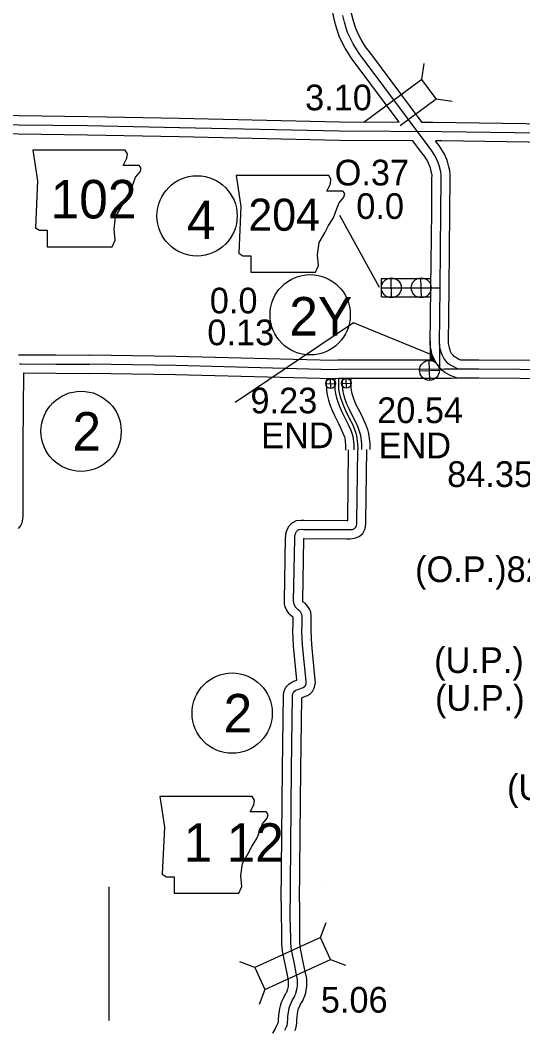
# Model space of a CAD drawing. Extents: x 31699 to 244310, y -8841 to 11474.
# Drawn here: x 131398 to 131949, y 104 to 1211 of the extents above; entities that cross this region are included whole.
import ezdxf

# ---------------------------------------------------------------- set-up
doc = ezdxf.new("R2010")
doc.units = 0
for name, color, linetype in [('B_Logo', 7, 'Continuous'), ('Default', 7, 'Continuous'), ('G-ANNO-TEXT', 7, 'Continuous'), ('Level 21', 7, 'Continuous'), ('Level 55', 7, 'Continuous'), ('Level 57', 7, 'Continuous'), ('R_Border Notes', 7, 'Continuous'), ('R_XS_EARTHWORK_STAGE1', 7, 'Continuous'), ('R_XS_EARTHWORK_STAGE2', 7, 'Continuous'), ('S_AREA_CALC', 7, 'Continuous'), ('S_WALL', 7, 'Continuous'), ('S_WALL_ANNOT', 7, 'Continuous')]:
    doc.layers.add(name, color=color, linetype=linetype)

msp = doc.modelspace()

# ---------------------------------------------------------------- linework, layer by layer
at = {"layer": 'B_Logo'}
msp.add_line((131763.5, 878.9), (131633.5, 791.8), dxfattribs=at)
for points in [[(131990.9, 827.6), (131900.9, 828.2), (131882.3, 828.2), (131879.5, 828.4), (131876.8, 829.1), (131874.1, 830.3), (131871.9, 831.6), (131869.1, 833.1), (131867.1, 834.6), (131864.7, 837.3), (131862.6, 840.3), (131861, 843.4), (131859.9, 845.8), (131859, 849.2), (131858.1, 852.8), (131857.7, 856.2), (131858.4, 917.5), (131859.3, 1000.9), (131859.5, 1037.3), (131859.6, 1041.4), (131859.3, 1044.3), (131858.5, 1047.5), (131857.4, 1051.7), (131856.4, 1054.7), (131854.3, 1059.6), (131852, 1063.6), (131849.3, 1067.6), (131846.3, 1071.5), (131774.2, 1168.4), (131772, 1171.4), (131769.6, 1174.4), (131767.1, 1178.3), (131763.1, 1185.1), (131759.8, 1191.7), (131757, 1197.3), (131755.3, 1202.2), (131753.4, 1208.7), (131751.7, 1216.1)], [(131471.8, 1095), (131396.2, 1095.9), (131219.8, 1099.1), (131131.9, 1100.8)], [(131993.6, 1086.6), (131860.5, 1088.6), (131748.1, 1089.1), (131572.5, 1093), (131471.8, 1095)], [(131794.1, 917.5), (131858.4, 917.5)], [(131857.7, 856.2), (131857.7, 828.1)], [(131397.1, 834), (131398.9, 834.1), (131437, 833.8)], [(131437, 833.8), (131473.8, 833.6)], [(131882.3, 828.2), (131870.9, 828.1), (131863.2, 828.1), (131746.6, 828), (131741.1, 827.6), (131568.4, 832.2), (131473.8, 833.6)], [(131747, 818), (131746.9, 814.8), (131747.1, 806.3), (131747.7, 802.5), (131748.8, 798), (131750.1, 793.9), (131752.3, 788), (131754.5, 783.1), (131758.8, 774.7), (131761.8, 768.8), (131764.3, 763.1), (131766.1, 758.1), (131766.9, 755.1), (131768, 746.2), (131768.1, 739.9)], [(131710.9, 481.5), (131711.4, 483.1), (131711.6, 484.7), (131711.4, 486.2), (131707.6, 525.5), (131707.2, 533.3), (131706.9, 541.1), (131707.1, 549.1), (131707.1, 557.3), (131706.9, 559.2), (131706.2, 560.8), (131705.2, 562.1), (131703.8, 563.7), (131702.7, 564.4), (131701.4, 565.7), (131700.4, 566.6), (131699.6, 567.7), (131698.9, 568.9), (131698.2, 570.4), (131697.9, 572.3), (131697.7, 574.4), (131698.9, 642.3), (131699.1, 645.1), (131699.3, 647), (131700, 648.9), (131700.9, 650.4), (131702.3, 651.8), (131703.8, 652.6), (131706, 652.8), (131708.5, 652.6), (131756.3, 652.3), (131759.3, 652.3), (131762.3, 652.6), (131764.4, 653.4), (131765.8, 654.6), (131766.7, 656.2), (131767.1, 659.4), (131767.1, 661.6), (131768.1, 739.9)], [(131693.9, 221.4), (131695.6, 389.6), (131696.6, 470.6), (131696.9, 472.4), (131697.6, 473.9), (131698.8, 475.2), (131700.2, 476.1), (131702, 477), (131704.4, 477.9), (131708.3, 479.3), (131709.8, 480.2), (131710.9, 481.5)], [(131693.9, 221.4), (131694.3, 198.8), (131695, 191.6), (131698.2, 176.2), (131700.3, 165.8), (131701.8, 159), (131701.8, 152.2), (131701.4, 149.3), (131699.5, 142.3)], [(131688, 103.6), (131689.8, 107.2), (131690.6, 109), (131691.1, 110.5), (131691.2, 112.6), (131691.3, 114.7), (131691.5, 118.8), (131692.1, 122.9), (131692.6, 125.5), (131693, 128), (131693.8, 130.7), (131695.4, 134.3), (131696.7, 136.8), (131698.8, 140.1), (131699.5, 142.3)]]:
    msp.add_lwpolyline(points, dxfattribs=at)
at = {"layer": 'Default'}
msp.add_line((131495.1, 260.5), (131495.1, 114.2), dxfattribs=at)
at = {"layer": 'G-ANNO-TEXT'}
msp.add_line((131748, 997), (131791.7, 918), dxfattribs=at)
for points in [[(131411.6, 1068.5), (131416.7, 1034.6), (131414.5, 983.3), (131419, 980.5), (131427.4, 980.5), (131427.4, 962.5), (131498.5, 962.5), (131501.9, 969.8), (131500.8, 981.6), (131502.4, 995.2), (131508.6, 1005.9), (131512.6, 1013.8), (131518.2, 1022.2), (131521.6, 1031.3), (131524.4, 1038.6), (131529.5, 1044.8), (131530.6, 1048.7), (131528.4, 1051.6), (131510.9, 1051.6), (131514.8, 1059.5), (131515.4, 1064.5), (131513.1, 1068.4)], [(131634.9, 1040.5), (131640, 1006.7), (131637.7, 955.3), (131642.2, 952.5), (131650.7, 952.5), (131650.7, 934.5), (131721.8, 934.5), (131725.1, 941.8), (131724, 953.7), (131725.7, 967.2), (131731.9, 977.9), (131735.9, 985.8), (131741.5, 994.3), (131744.9, 1003.3), (131747.7, 1010.6), (131752.8, 1016.8), (131753.9, 1020.8), (131751.6, 1023.6), (131734.2, 1023.6), (131738.1, 1031.5), (131738.7, 1036.6), (131736.3, 1040.5)], [(131550.9, 359.7), (131556, 325.9), (131553.7, 274.6), (131558.2, 271.7), (131566.7, 271.7), (131566.7, 253.7), (131637.7, 253.7), (131641.1, 261), (131640, 272.9), (131641.7, 286.4), (131647.9, 297.1), (131651.8, 305), (131657.5, 313.5), (131660.9, 322.5), (131663.7, 329.8), (131668.8, 336), (131669.9, 340), (131667.6, 342.8), (131650.2, 342.8), (131654.1, 350.7), (131654.7, 355.8), (131652.3, 359.7)]]:
    msp.add_lwpolyline(points, close=True, dxfattribs=at)
at = {"layer": 'Level 21'}
for p, q in [((131805.3, 906.6), (131804.8, 928.3)), ((131837.9, 906.6), (131837.4, 928.3)), ((131794.2, 917.2), (131815.9, 917.7)), ((131826.8, 917.2), (131848.5, 917.7)), ((131847.1, 816), (131846.6, 837.7)), ((131836, 826.6), (131857.7, 827.1)), ((131733, 812.3), (131743.8, 812.6)), ((131738.5, 807), (131738.3, 817.9)), ((131750.2, 812.7), (131761.1, 812.9)), ((131755.8, 807.4), (131755.5, 818.2))]:
    msp.add_line(p, q, dxfattribs=at)
for centre, radius in [((131805, 917.5), 10.9), ((131837.7, 917.5), 10.9), ((131846.8, 826.9), 10.9), ((131738.4, 812.4), 5.43), ((131755.6, 812.8), 5.43)]:
    msp.add_circle(centre, radius, dxfattribs=at)
at = {"layer": 'Level 55'}
for points in [[(131847.5, 858.9), (131847.6, 838.2)], [(131852.3, 838.2), (131850.5, 842.1), (131849.3, 845.1), (131849, 847.6), (131847.8, 851.8)], [(131848.2, 844.8), (131848.8, 843.3), (131849.3, 842.1)], [(131848.2, 838.8), (131848.2, 841.6), (131848.2, 842.8)], [(131848.8, 841.6), (131848.3, 842), (131849.7, 840.6), (131850.2, 839.8)], [(131849.5, 838.7), (131849.2, 840.1), (131849.2, 841.6), (131849, 842.8), (131848.8, 843.8), (131848.8, 845)], [(131850.8, 838.8), (131850.5, 840.1), (131850.2, 841.6)], [(131848, 839.8), (131849.3, 839.5), (131850, 839.2), (131850.2, 839)]]:
    msp.add_lwpolyline(points, dxfattribs=at)
at = {"layer": 'Level 57'}
msp.add_line((131901.2, 812.1), (131901.2, 812.1), dxfattribs=at)
at = {"layer": 'R_Border Notes'}
msp.add_line((131848.3, 844.5), (131763.5, 878.9), dxfattribs=at)
for centre in [(131591.8, 996.3), (131715.9, 887.9), (131464.6, 760.1), (131630.3, 451.1)]:
    msp.add_circle(centre, 44, dxfattribs=at)
at = {"layer": 'R_XS_EARTHWORK_STAGE1'}
for p, q in [((131838.4, 1145.9), (131841, 1163.3)), ((131838.4, 1145.9), (131774.9, 1098.6)), ((131854.2, 1124.7), (131838.4, 1145.9)), ((131814.6, 1095.3), (131854.2, 1124.7)), ((131854.2, 1124.7), (131871.6, 1122.1)), ((131727.4, 205), (131733.5, 221.4)), ((131655.3, 172.2), (131638.8, 178.4)), ((131738.3, 180.9), (131754.8, 174.7)), ((131666.2, 148.2), (131660, 131.7))]:
    msp.add_line(p, q, dxfattribs=at)
msp.add_lwpolyline([(131666.2, 148.2), (131738.3, 180.9), (131727.4, 205), (131655.3, 172.2)], close=True, dxfattribs=at)
at = {"layer": 'R_XS_EARTHWORK_STAGE2'}
for p, q in [((131718.4, 474.9), (131720.4, 478.4)), ((131730.9, 264.2), (131730.9, 264.2))]:
    msp.add_line(p, q, dxfattribs=at)
for points in [[(131471.9, 1105), (131396.3, 1105.9), (131220, 1109.1), (131142, 1110.6)], [(131813.6, 1098.8), (131748.2, 1099.1), (131572.7, 1103), (131472, 1105)], [(131850.6, 1098.6), (131838.3, 1098.7)], [(132003.2, 1096.5), (131850.6, 1098.6)], [(131471.6, 1085), (131396, 1085.9), (131219.6, 1089.1), (131141.8, 1090.6)], [(131828.5, 1078.7), (131747.9, 1079.1), (131572.3, 1083), (131471.6, 1085)], [(132002.4, 1076.5), (131860.4, 1078.6), (131853.6, 1078.6)], [(131794.1, 927.5), (131848.6, 927.5)], [(131794.1, 907.5), (131794.1, 927.5)], [(131794.1, 907.5), (131848.3, 907.5)], [(131396, 844), (131398.7, 844.1), (131437, 843.8)], [(131437, 843.8), (131473.8, 843.6)], [(131852.3, 838.1), (131746.2, 838), (131740.8, 837.6), (131568.6, 842.2), (131473.9, 843.6)], [(131395.8, 653.6), (131398.1, 656.1), (131400, 659.8), (131400.8, 663.7), (131400.9, 666.9), (131401.2, 746.4), (131401.9, 824.1), (131436.9, 823.8)], [(131436.9, 823.8), (131473.7, 823.6)], [(131882.3, 818.2), (131870.9, 818.1), (131863.2, 818.1), (131747, 818), (131741.3, 817.6), (131568.2, 822.2), (131473.6, 823.6)], [(131733.7, 817.8), (131733.5, 815), (131733.8, 805), (131734.6, 800), (131735.9, 794.4), (131737.5, 789.5), (131740, 782.9), (131742.5, 777.3), (131746.9, 768.7), (131749.7, 763.1), (131751.9, 758.1), (131753.4, 754.1), (131753.8, 752.6), (131754.7, 745.3), (131754.8, 739.6)], [(131742.8, 817.7), (131742.7, 814.9), (131743, 805.9), (131743.6, 801.7), (131744.7, 796.9), (131746.1, 792.5), (131748.4, 786.4), (131750.8, 781.3), (131755.1, 772.8), (131758, 767), (131760.4, 761.5), (131762.1, 756.8), (131762.8, 754.3), (131763.8, 745.9), (131763.9, 739.8)], [(131751.2, 818), (131751, 814.8), (131751.3, 806.7), (131751.8, 803.3), (131752.8, 799.1), (131754, 795.3), (131756.1, 789.6), (131758.3, 785), (131762.5, 776.6), (131765.5, 770.5), (131768.2, 764.6), (131770.1, 759.3), (131771, 755.9), (131772.1, 746.5), (131772.3, 740)], [(131760.4, 818), (131760.2, 814.7), (131760.4, 807.6), (131760.8, 805), (131761.6, 801.5), (131762.7, 798.3), (131764.6, 793.1), (131766.5, 788.9), (131770.7, 780.7), (131773.8, 774.4), (131776.7, 768), (131778.9, 762), (131780, 757.6), (131781.3, 747.2), (131781.4, 740.2)], [(131701.2, 487.4), (131697.7, 524.8), (131697.2, 532.9), (131696.9, 541.1), (131697.1, 549.2), (131697.1, 555.9), (131694.3, 558.6), (131692.9, 560), (131691.4, 562), (131690, 564.2), (131688.6, 567.5), (131687.9, 571), (131687.7, 574.1), (131688.9, 642.9), (131689.2, 646), (131689.5, 649.2), (131690.9, 653.2), (131693, 656.6), (131696.2, 659.9), (131700.9, 662.3), (131705.9, 662.8), (131708.9, 662.6), (131756.3, 662.3), (131757.1, 662.3), (131758.1, 739.9)], [(131720.4, 478.4), (131721.2, 480.9), (131721.6, 484.9), (131721.3, 487.4), (131717.6, 526.3), (131717.2, 533.8), (131716.9, 541.2), (131717.1, 549), (131717.1, 557.8), (131716.7, 561.8), (131714.9, 565.9), (131712.9, 568.5), (131710.3, 571.5), (131708.9, 572.3), (131708.4, 572.8), (131708, 573.2), (131707.9, 573.4), (131707.8, 573.5), (131707.8, 573.6), (131707.7, 574.6), (131708.9, 641.8), (131708.9, 642.6), (131756.3, 642.3), (131759.8, 642.3), (131764.6, 642.8), (131769.7, 644.7), (131773.7, 648.2), (131776.4, 653), (131777.1, 658.8), (131777.1, 661.5), (131778.1, 740)], [(131684.1, 244.2), (131685.6, 389.7), (131686.6, 471.6), (131687.3, 475.3), (131689.1, 479.6), (131692.4, 482.9), (131695.2, 484.8), (131698, 486.2), (131701.2, 487.4)], [(131704.1, 244), (131705.6, 389.5), (131706.6, 468), (131707.8, 468.5), (131712.8, 470.3), (131716.4, 472.6), (131718.4, 474.9)], [(131684.1, 244.2), (131684.3, 198.2), (131685.1, 190.1), (131688.4, 174.2), (131690.6, 163.8), (131691.8, 157.9), (131691.8, 152.8), (131691.6, 151.2), (131691.2, 148.3), (131689.9, 144.8)], [(131704.1, 244), (131704.2, 199.4), (131704.9, 193.1), (131708, 178.2), (131710.1, 167.8), (131711.8, 160), (131711.8, 151.5), (131711.3, 147.4), (131710.6, 144.2), (131709.2, 139.7)], [(131675.1, 100.2), (131677.1, 103.9), (131679, 108), (131680.8, 111.5), (131681.2, 112.5), (131681.3, 113.1), (131681.3, 115.1), (131681.6, 119.8), (131682.2, 124.5), (131682.7, 127.3), (131683.3, 130.3), (131684.4, 134.2), (131686.5, 138.7), (131688.1, 141.8), (131689.7, 144.4), (131689.9, 144.9)], [(131698.9, 103), (131700, 105.4), (131700.9, 108.5), (131701.2, 112), (131701.3, 114.3), (131701.5, 117.8), (131702, 121.4), (131702.4, 123.8), (131702.8, 125.7), (131703.2, 127.2), (131704.4, 129.9), (131705.4, 131.8), (131707.9, 135.7), (131709.2, 139.7), (131709.2, 139.7)]]:
    msp.add_lwpolyline(points, dxfattribs=at)
at = {"layer": 'S_AREA_CALC'}
for points in [[(131813.4, 1099), (131766.2, 1162.4), (131764.1, 1165.3), (131761.5, 1168.6), (131758.6, 1173.1), (131754.3, 1180.3), (131750.8, 1187.2), (131747.8, 1193.4), (131745.8, 1199.2), (131743.7, 1206.1), (131741.9, 1213.9), (131741.1, 1217.5), (131740.5, 1220.8), (131740.1, 1224.8), (131739.9, 1231.4), (131742.4, 1275.9)], [(131838.6, 1098.7), (131782.3, 1174.3), (131780, 1177.5), (131777.7, 1180.2), (131775.6, 1183.6), (131771.8, 1189.9), (131768.7, 1196.1), (131766.2, 1201.1), (131764.8, 1205.2), (131763.1, 1211.2), (131761.4, 1218.2), (131760.7, 1221.6), (131760.3, 1223.7), (131760.1, 1226), (131759.9, 1231.2), (131762.3, 1274.8)], [(131848.9, 845), (131847.7, 855.7), (131848.4, 917.6), (131849.3, 1000.9), (131849.5, 1037.4), (131849.6, 1041), (131849.4, 1042.6), (131848.8, 1044.9), (131847.8, 1048.9), (131847, 1051.1), (131845.3, 1055.1), (131843.4, 1058.4), (131841.2, 1061.8), (131838.4, 1065.4), (131828.3, 1078.9)], [(131991, 837.6), (131900.9, 838.2), (131882.7, 838.2), (131881.2, 838.3), (131880.2, 838.6), (131878.7, 839.2), (131876.7, 840.4), (131874.5, 841.6), (131873.8, 842), (131872.6, 843.5), (131871.1, 845.5), (131870, 847.7), (131869.4, 849.2), (131868.6, 851.8), (131867.9, 854.6), (131867.7, 856.8), (131868.4, 917.4), (131869.3, 1000.8), (131869.5, 1037.3), (131869.6, 1041.8), (131869.2, 1046.1), (131868.1, 1050), (131867, 1054.4), (131865.8, 1058.2), (131863.2, 1064.1), (131860.5, 1068.8), (131857.5, 1073.4), (131854.3, 1077.6), (131853.5, 1078.6)], [(132114.1, 814.3), (131990.7, 817.6), (131900.9, 818.2), (131881.8, 818.2), (131877.7, 818.5), (131873.5, 819.7), (131869.6, 821.4), (131867, 822.9), (131863.8, 824.6), (131860.3, 827.2), (131856.9, 831.1), (131854, 835.1), (131848.9, 845)]]:
    msp.add_lwpolyline(points, dxfattribs=at)

# ---------------------------------------------------------------- texts
at = {"layer": 'G-ANNO-TEXT'}
for s, height, p in [('102', 42.24, (131431.1, 993.5)), ('204', 35.2, (131648.1, 980)), ('1 12', 42.24, (131577.1, 288.1))]:
    msp.add_text(s, height=height, dxfattribs=at).set_placement(p)
at = {"layer": 'R_Border Notes'}
for s, height, p in [('4', 42.2, (131580.6, 970.8)), ('2Y', 42.24, (131693, 865.1)), ('2', 42.2, (131455.1, 739)), ('2', 42.2, (131620.9, 429.9))]:
    msp.add_text(s, height=height, dxfattribs=at).set_placement(p)
at = {"layer": 'S_WALL'}
for s, p in [('3.10', (131710.3, 1112.1)), ('84.35,84.33', (131866.2, 699.1)), ('(O.P.)82.92', (131831, 594.8)), ('(U.P.)', (131851.9, 495.1)), ('(U.P.)', (131852.9, 453.7)), ('(U.P.)81.80', (131931.9, 355.7)), ('5.06', (131727.6, 122.7))]:
    msp.add_text(s, height=28.16, dxfattribs=at).set_placement(p)
at = {"layer": 'S_WALL_ANNOT'}
for s, p in [('O.37', (131742.8, 1029.7)), ('0.0', (131766.5, 993)), ('0.0', (131605.8, 889.4)), ('0.13', (131603.1, 854.5)), ('9.23', (131650.4, 779.8)), ('20.54', (131789.4, 769.1)), ('END', (131662.1, 741.6)), ('END', (131791, 730.5))]:
    msp.add_text(s, height=28.16, dxfattribs=at).set_placement(p)

doc.saveas('drawing.dxf')
